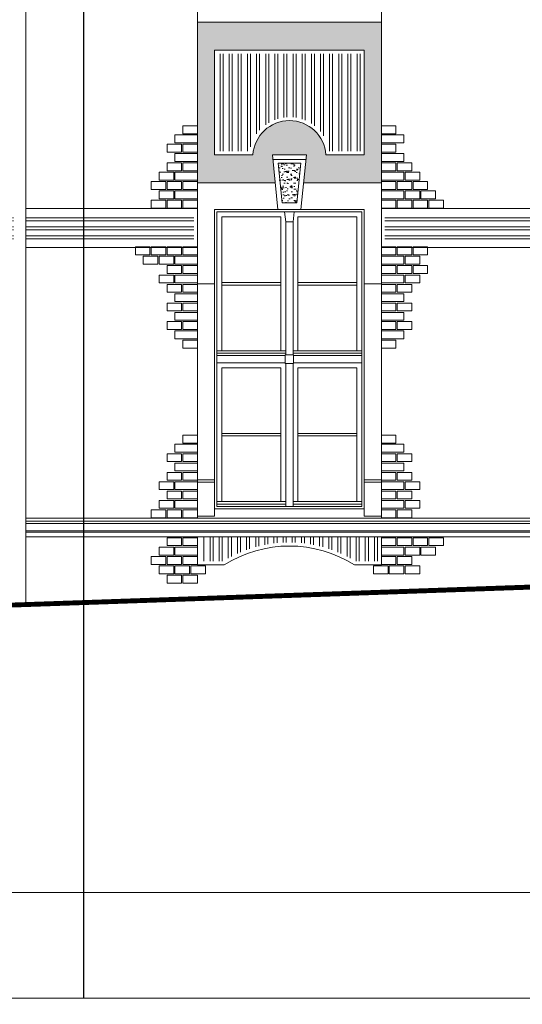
# Model space of a CAD drawing. Header units: millimetres. Extents: x 402 to 79005, y -7782 to 89952.
# Tile 390 of 426: x 48631 to 49044, y 29623 to 30432. Entities that reach past the tile are written whole.
import ezdxf

# ---------------------------------------------------------------- set-up
doc = ezdxf.new("R2010")
doc.units = ezdxf.units.MM
doc.header["$LTSCALE"] = 10
doc.layers.get('0').update_dxf_attribs({"lineweight": 0})
for name, color, linetype, lineweight in [('0-opisy', 1, 'Continuous', 5), ('kreski', 8, 'Continuous', 5), ('okna', 7, 'Continuous', 5)]:
    doc.layers.add(name, color=color, linetype=linetype, lineweight=lineweight)
pattern_1 = [(37.50000000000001, (75318.97381719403, 22553.02599056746), (-0.1600031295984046, 4.894132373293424), [0, -3.860800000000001, 0, -4.318000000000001, 0, -4.1275]), (7.499999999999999, (75318.97381719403, 22553.02599056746), (4.495232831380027, 7.168251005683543), [0, -2.0828, 0, -3.4798, 0, -1.3335]), (327.5, (75315.84961719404, 22553.02599056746), (7.90992370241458, 0.01437184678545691), [0, -1.27, 0, -4.572, 0, -5.969]), (317.5, (75315.84961719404, 22553.02599056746), (7.635564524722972, 2.229293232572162), [0, -0.635, 0, -2.9972, 0, -3.429])]
pattern_2 = [(0, (45698.19520570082, 31769.51799422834), (2.220446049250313e-15, 7.5), []), (0, (45700.69520569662, 31767.01799423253), (2.220446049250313e-15, 7.5), [])]

# ---------------------------------------------------------------- blocks, each defined once
blk = doc.blocks.new('podstawka')
h = blk.add_hatch()
h.set_pattern_fill('ANSI32,_O', color=8, scale=20, angle=45)
h.set_pattern_definition([(90, (0, 0), (-7.5, 1.332267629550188e-15), []), (90, (2.499999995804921, 2.499999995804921), (-7.5, 1.332267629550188e-15), [])])
edge = h.paths.add_edge_path()
edge.add_line((147.9999999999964, -35.50000000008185), (147.9999999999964, -15.50000000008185))
edge.add_line((147.9999999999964, -15.50000000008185), (2.999999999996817, -15.50000000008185))
edge.add_line((2.999999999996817, -15.50000000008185), (2.999999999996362, -35.50000000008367))
edge.add_line((2.999999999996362, -35.50000000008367), (21.13565519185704, -35.50000000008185))
edge.add_arc((75.49999999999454, -122.8315693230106), 102.8702337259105, 58.09752677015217, 121.9024732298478, ccw=False)
edge.add_line((129.864344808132, -35.50000000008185), (147.9999999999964, -35.50000000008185))
blk.add_lwpolyline([(-3.637978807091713e-12, -15.50000000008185), (-3.637978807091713e-12, -38.50000000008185), (21.99999999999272, -38.50000000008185, -0.2904423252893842), (128.9999999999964, -38.50000000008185), (150.9999999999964, -38.50000000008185), (150.9999999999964, -15.50000000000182)], format="xyb")

msp = doc.modelspace()

# ---------------------------------------------------------------- hatches: boundary and pattern name
h = msp.add_hatch()
h.set_pattern_fill('ANSI32', color=8, scale=20, angle=45, style=0)
h.set_pattern_definition([(90, (45698.19520570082, 31769.51799422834), (-7.5, 1.332267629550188e-15), []), (90, (45700.69520569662, 31772.01799422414), (-7.5, 1.332267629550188e-15), [])])
h.paths.add_polyline_path([(48911.17917682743, 30848.40932010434, -0.339505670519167), (48891.37566832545, 30868.21282860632), (48813.98268532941, 30868.21282860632, -0.3395056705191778), (48794.17917682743, 30848.40932010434), (48794.17917682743, 30784.01633710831, -0.339505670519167), (48813.98268532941, 30764.21282860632), (48891.37566832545, 30764.21282860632, -0.3395056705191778), (48911.17917682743, 30784.01633710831)])
h.paths.add_polyline_path([(48911.17917682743, 30404.21282860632), (48794.17917682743, 30404.21282860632), (48794.17917682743, 30324.21282860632), (48819.99452967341, 30324.21282860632, -0.8581305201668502), (48885.36382398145, 30324.21282860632), (48911.17917682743, 30324.21282860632)])
h = msp.add_hatch()
h.set_pattern_fill('AR-SAND,_O', color=8, scale=0.1)
h.set_pattern_definition(pattern_1)
h.paths.add_polyline_path([(48777.17917682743, 30430.21282860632), (48777.17917682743, 30298.21282860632), (48840.97448599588, 30298.21282860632), (48838.66958194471, 30321.21282860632), (48866.68877171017, 30321.21282860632), (48864.383867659, 30298.21282860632), (48928.17917682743, 30298.21282860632), (48928.17917682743, 30430.21282860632)])
h.paths.add_polyline_path([(48914.17917682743, 30407.21282860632), (48914.17917682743, 30321.21282860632), (48882.67917682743, 30321.21282860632, 0.9349231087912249), (48822.67917682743, 30321.21282860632), (48791.17917682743, 30321.21282860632), (48791.17917682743, 30407.21282860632)], flags=16)
h = msp.add_hatch()
h.set_pattern_fill('AR-SAND', color=8, scale=0.1, style=0)
h.set_pattern_definition(pattern_1)
h.paths.add_polyline_path([(48861.9987597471, 30314.21282860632), (48843.35959390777, 30314.21282860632), (48846.66982844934, 30281.71282860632), (48858.68852520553, 30281.71282860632)])
h = msp.add_hatch()
h.set_pattern_fill('ANSI32,_O', color=8, scale=20, angle=315)
h.set_pattern_definition(pattern_2)
h.paths.add_polyline_path([(48619.1791768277, 30274.03282860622), (48510.67560549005, 30274.03282860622), (48510.67560549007, 30248.13282860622), (48619.17917682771, 30248.13282860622)])
h.paths.add_polyline_path([(48636.20520185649, 30274.03282860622), (48636.20520185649, 30248.13282860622), (48774.17917682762, 30248.13282860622), (48774.17917682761, 30274.03282860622)])
h.paths.add_polyline_path([(48626.20520185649, 30248.13282860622), (48626.20520185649, 30274.03282860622), (48625.1791768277, 30274.03282860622), (48625.17917682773, 30248.13282860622)])
h = msp.add_hatch()
h.set_pattern_fill('ANSI32,_O', color=8, scale=20, angle=315)
h.set_pattern_definition(pattern_2)
h.paths.add_polyline_path([(49105.17917682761, 30274.03282860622), (48931.17917682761, 30274.03282860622), (48931.17917682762, 30248.13282860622), (49105.17917682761, 30248.13282860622)])

# ---------------------------------------------------------------- linework, layer by layer
for p, q in [((48777.17917682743, 30022.71282860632), (48777.17917682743, 31152.33782860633)), ((48928.17917682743, 30022.71282860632), (48928.17917682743, 31152.33782860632)), ((48777.17917682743, 30430.21282860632), (48928.17917682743, 30430.21282860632)), ((48843.17917682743, 30276.21282860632), (48838.66958194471, 30321.21282860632)), ((48866.68877171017, 30321.21282860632), (48838.66958194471, 30321.21282860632)), ((48862.17917682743, 30276.21282860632), (48866.68877171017, 30321.21282860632)), ((48840.97448599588, 30298.21282860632), (48777.17917682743, 30298.21282860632)), ((48928.17917682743, 30298.21282860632), (48864.38386765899, 30298.21282860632)), ((48914.17917682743, 30276.21282860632), (48791.17917682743, 30276.21282860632)), ((48791.17917682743, 30276.21282860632), (48791.17917682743, 30024.21282860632)), ((48843.17917682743, 30276.21282860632), (48862.17917682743, 30276.21282860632)), ((48914.17917682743, 30276.21282860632), (48914.17917682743, 30024.21282860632)), ((48791.17917682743, 30215.21282860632), (48777.17917682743, 30215.21282860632)), ((48928.17917682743, 30215.21282860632), (48914.17917682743, 30215.21282860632)), ((48791.17917682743, 30054.21282860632), (48777.17917682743, 30054.21282860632)), ((48791.17917682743, 30052.21282860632), (48777.17917682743, 30052.21282860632)), ((48928.17917682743, 30054.21282860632), (48914.17917682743, 30054.21282860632)), ((48928.17917682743, 30052.21282860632), (48914.17917682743, 30052.21282860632)), ((48914.17917682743, 30030.21282860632), (48791.17917682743, 30030.21282860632)), ((48636.20520185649, 30022.71282860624), (49454.65078559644, 30022.71282860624)), ((48791.17917682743, 30024.21282860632), (48777.17917682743, 30024.21282860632)), ((48928.17917682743, 30024.21282860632), (48914.17917682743, 30024.21282860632)), ((48636.20520185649, 30020.21282860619), (49454.59608666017, 30020.21282860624)), ((48636.20520185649, 30018.21282860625), (49444.27605250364, 30018.21282860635)), ((49454.65078559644, 30012.21282860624), (48636.20520185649, 30012.21282860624)), ((49454.65078559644, 30011.21282860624), (48636.20520185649, 30011.21282860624)), ((49454.65078559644, 30007.21282860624), (48636.20520185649, 30007.21282860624)), ((48588.17560549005, 29628.21282860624), (49454.65078559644, 29628.21282860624))]:
    msp.add_line(p, q)
at = {"color": 8}
for p, q in [((48839.05337725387, 30317.21282860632), (48866.304976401, 30317.21282860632)), ((48846.66982844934, 30281.71282860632), (48843.35959390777, 30314.21282860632)), ((48843.35959390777, 30314.21282860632), (48861.9987597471, 30314.21282860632)), ((48858.68852520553, 30281.71282860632), (48861.9987597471, 30314.21282860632)), ((48846.66982844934, 30281.71282860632), (48858.68852520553, 30281.71282860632))]:
    msp.add_line(p, q, dxfattribs=at)
msp.add_lwpolyline([(48636.20520185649, 29950.38362380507), (48636.20520185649, 31274.02004065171), (48683.76386595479, 31316.80387360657), (48683.76386595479, 31330.51015578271)])
at = {"color": 8, "const_width": 1}
msp.add_lwpolyline([(48647.67917682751, 31315.73899170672), (48683.79109070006, 31315.92390196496), (48683.79109070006, 29628.21282860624)], dxfattribs=at)
msp.add_lwpolyline([(49453.65078559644, 31240.69282860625, 4, 4, 0), (49453.65078559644, 31236.19282860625, 4, 4, 0), (49454.65078559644, 31236.19282860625, 4, 4, 0), (49454.65078559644, 30287.59389118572, 4, 4, 0), (49454.65078559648, 30022.71282860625, 4, 4, 0), (49446.65078559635, 30020.21282860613, 4, 4, 0), (49447.15078559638, 30018.21282860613, 4, 4, 0), (49448.65078559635, 30018.21282860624, 4, 4, 0), (49448.65078559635, 30012.21282860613, 4, 4, 0), (49449.65078559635, 30012.21282860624, 4, 4, 0), (49449.65078559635, 30011.21282860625, 4, 4, -0.4142135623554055), (49453.65078559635, 30007.21282860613, 4, 4, 0), (49454.65078559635, 30007.21282860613, 4, 4, 0), (49454.6507855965, 29979.29592829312, 4, 4, 0), (48576.96445735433, 29949.59982866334, 4, 4, 0), (48576.96445735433, 29949.21282860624, 4, 4, 0), (48580.13638783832, 29949.21282860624, 4, 4, 0), (48580.13638783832, 29941.21282860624, 4, 4, 0), (48588.17560549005, 29941.21282860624, 4, 4, 0), (48588.17560549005, 29625.21282860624, 0, 0, 0)], format="xyseb")
msp.add_lwpolyline([(48882.67917682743, 30321.21282860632), (48914.17917682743, 30321.21282860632), (48914.17917682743, 30407.21282860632), (48791.17917682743, 30407.21282860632), (48791.17917682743, 30321.21282860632), (48822.67917682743, 30321.21282860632, -0.9349231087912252)], format="xyb", close=True)
at = {"color": 8}
msp.add_lwpolyline([(48636.20520185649, 30245.13282860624), (48777.17917682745, 30245.13282860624), (48777.17917682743, 30277.03282860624), (48636.20520185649, 30277.03282860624)], dxfattribs=at)
for points in [[(48793.17917682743, 30274.21282860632), (48912.17917682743, 30274.21282860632), (48912.17917682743, 30032.21282860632), (48793.17917682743, 30032.21282860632)], [(48855.67917682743, 30266.21282860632), (48856.67917682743, 30274.21282860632), (48848.67917682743, 30274.21282860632), (48849.67917682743, 30266.21282860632)], [(48845.67917682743, 30160.21282860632), (48797.17917682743, 30160.21282860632), (48797.17917682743, 30270.21282860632), (48845.67917682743, 30270.21282860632)], [(48849.67917682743, 30156.71282860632), (48855.67917682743, 30156.71282860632), (48855.67917682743, 30266.21282860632), (48849.67917682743, 30266.21282860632)], [(48859.67917682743, 30160.21282860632), (48908.17917682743, 30160.21282860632), (48908.17917682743, 30270.21282860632), (48859.67917682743, 30270.21282860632)], [(48797.17917682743, 30214.21282860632), (48845.67917682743, 30214.21282860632), (48845.67917682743, 30216.21282860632), (48797.17917682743, 30216.21282860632)], [(48859.67917682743, 30214.21282860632), (48908.17917682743, 30214.21282860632), (48908.17917682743, 30216.21282860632), (48859.67917682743, 30216.21282860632)], [(48793.17917682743, 30158.21282860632), (48793.17917682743, 30160.21282860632), (48849.67917682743, 30160.21282860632), (48849.67917682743, 30158.21282860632)], [(48912.17917682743, 30158.21282860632), (48912.17917682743, 30160.21282860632), (48855.67917682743, 30160.21282860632), (48855.67917682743, 30158.21282860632)], [(48793.17917682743, 30150.21282860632), (48849.17917682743, 30150.21282860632), (48849.17917682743, 30156.21282860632), (48793.17917682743, 30156.21282860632)], [(48849.17917682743, 30149.71282860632), (48856.17917682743, 30149.71282860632), (48856.17917682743, 30156.71282860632), (48849.17917682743, 30156.71282860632)], [(48912.17917682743, 30150.21282860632), (48856.17917682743, 30150.21282860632), (48856.17917682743, 30156.21282860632), (48912.17917682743, 30156.21282860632)], [(48845.67917682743, 30036.21282860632), (48797.17917682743, 30036.21282860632), (48797.17917682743, 30146.21282860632), (48845.67917682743, 30146.21282860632)], [(48849.67917682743, 30032.21282860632), (48855.67917682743, 30032.21282860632), (48855.67917682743, 30149.71282860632), (48849.67917682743, 30149.71282860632)], [(48859.67917682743, 30036.21282860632), (48908.17917682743, 30036.21282860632), (48908.17917682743, 30146.21282860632), (48859.67917682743, 30146.21282860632)], [(48797.17917682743, 30090.21282860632), (48845.67917682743, 30090.21282860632), (48845.67917682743, 30092.21282860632), (48797.17917682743, 30092.21282860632)], [(48859.67917682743, 30090.21282860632), (48908.17917682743, 30090.21282860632), (48908.17917682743, 30092.21282860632), (48859.67917682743, 30092.21282860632)], [(48793.17917682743, 30034.21282860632), (48793.17917682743, 30036.21282860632), (48849.67917682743, 30036.21282860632), (48849.67917682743, 30034.21282860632)], [(48912.17917682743, 30034.21282860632), (48912.17917682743, 30036.21282860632), (48855.67917682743, 30036.21282860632), (48855.67917682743, 30034.21282860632)]]:
    msp.add_lwpolyline(points, close=True, dxfattribs=at)
at = {"layer": '0-opisy', "color": 8}
msp.add_line((48610.17560549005, 29715.21282860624), (49454.65078559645, 29715.21282860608), dxfattribs=at)
at = {"layer": 'kreski'}
for points in [[(48777.17917682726, 30331.13282860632), (48758.67917682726, 30331.13282860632), (48758.67917682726, 30337.63282860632), (48777.17917682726, 30337.63282860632)], [(48777.17917682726, 30338.54848703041), (48765.17917682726, 30338.54848703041), (48765.17917682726, 30345.04848703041), (48777.17917682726, 30345.04848703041)], [(48928.17917682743, 30338.54848703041), (48940.17917682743, 30338.54848703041), (48940.17917682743, 30345.04848703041), (48928.17917682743, 30345.04848703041)], [(48928.17917682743, 30331.13282860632), (48946.67917682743, 30331.13282860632), (48946.67917682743, 30337.63282860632), (48928.17917682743, 30337.63282860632)], [(48764.17917682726, 30323.45282860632), (48752.17917682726, 30323.45282860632), (48752.17917682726, 30329.95282860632), (48764.17917682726, 30329.95282860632)], [(48777.17917682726, 30323.45282860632), (48765.17917682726, 30323.45282860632), (48765.17917682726, 30329.95282860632), (48777.17917682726, 30329.95282860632)], [(48928.17917682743, 30323.45282860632), (48940.17917682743, 30323.45282860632), (48940.17917682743, 30329.95282860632), (48928.17917682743, 30329.95282860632)], [(48777.17917682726, 30315.77282860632), (48758.67917682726, 30315.77282860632), (48758.67917682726, 30322.27282860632), (48777.17917682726, 30322.27282860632)], [(48928.17917682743, 30315.77282860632), (48946.67917682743, 30315.77282860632), (48946.67917682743, 30322.27282860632), (48928.17917682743, 30322.27282860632)], [(48764.17917682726, 30308.09282860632), (48752.17917682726, 30308.09282860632), (48752.17917682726, 30314.59282860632), (48764.17917682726, 30314.59282860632)], [(48777.17917682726, 30308.09282860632), (48765.17917682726, 30308.09282860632), (48765.17917682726, 30314.59282860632), (48777.17917682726, 30314.59282860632)], [(48928.17917682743, 30308.09282860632), (48940.17917682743, 30308.09282860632), (48940.17917682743, 30314.59282860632), (48928.17917682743, 30314.59282860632)], [(48941.17917682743, 30308.09282860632), (48953.17917682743, 30308.09282860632), (48953.17917682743, 30314.59282860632), (48941.17917682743, 30314.59282860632)], [(48757.67917682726, 30300.41282860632), (48745.67917682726, 30300.41282860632), (48745.67917682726, 30306.91282860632), (48757.67917682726, 30306.91282860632)], [(48777.17917682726, 30300.41282860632), (48758.67917682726, 30300.41282860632), (48758.67917682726, 30306.91282860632), (48777.17917682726, 30306.91282860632)], [(48928.17917682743, 30300.41282860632), (48946.67917682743, 30300.41282860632), (48946.67917682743, 30306.91282860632), (48928.17917682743, 30306.91282860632)], [(48947.67917682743, 30300.41282860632), (48959.67917682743, 30300.41282860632), (48959.67917682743, 30306.91282860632), (48947.67917682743, 30306.91282860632)], [(48751.17917682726, 30292.73282860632), (48739.17917682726, 30292.73282860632), (48739.17917682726, 30299.23282860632), (48751.17917682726, 30299.23282860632)], [(48764.17917682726, 30292.73282860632), (48752.17917682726, 30292.73282860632), (48752.17917682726, 30299.23282860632), (48764.17917682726, 30299.23282860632)], [(48777.17917682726, 30292.73282860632), (48765.17917682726, 30292.73282860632), (48765.17917682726, 30299.23282860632), (48777.17917682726, 30299.23282860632)], [(48928.17917682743, 30292.73282860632), (48940.17917682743, 30292.73282860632), (48940.17917682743, 30299.23282860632), (48928.17917682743, 30299.23282860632)], [(48941.17917682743, 30292.73282860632), (48953.17917682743, 30292.73282860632), (48953.17917682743, 30299.23282860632), (48941.17917682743, 30299.23282860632)], [(48954.17917682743, 30292.73282860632), (48966.17917682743, 30292.73282860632), (48966.17917682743, 30299.23282860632), (48954.17917682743, 30299.23282860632)], [(48757.67917682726, 30285.05282860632), (48745.67917682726, 30285.05282860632), (48745.67917682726, 30291.55282860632), (48757.67917682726, 30291.55282860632)], [(48777.17917682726, 30285.05282860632), (48758.67917682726, 30285.05282860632), (48758.67917682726, 30291.55282860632), (48777.17917682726, 30291.55282860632)], [(48928.17917682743, 30285.05282860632), (48946.67917682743, 30285.05282860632), (48946.67917682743, 30291.55282860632), (48928.17917682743, 30291.55282860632)], [(48947.67917682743, 30285.05282860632), (48959.67917682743, 30285.05282860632), (48959.67917682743, 30291.55282860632), (48947.67917682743, 30291.55282860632)], [(48960.67917682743, 30285.05282860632), (48972.67917682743, 30285.05282860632), (48972.67917682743, 30291.55282860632), (48960.67917682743, 30291.55282860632)], [(48751.17917682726, 30277.37282860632), (48739.17917682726, 30277.37282860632), (48739.17917682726, 30283.87282860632), (48751.17917682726, 30283.87282860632)], [(48764.17917682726, 30277.37282860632), (48752.17917682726, 30277.37282860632), (48752.17917682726, 30283.87282860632), (48764.17917682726, 30283.87282860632)], [(48777.17917682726, 30277.37282860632), (48765.17917682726, 30277.37282860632), (48765.17917682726, 30283.87282860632), (48777.17917682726, 30283.87282860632)], [(48928.17917682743, 30277.37282860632), (48940.17917682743, 30277.37282860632), (48940.17917682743, 30283.87282860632), (48928.17917682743, 30283.87282860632)], [(48941.17917682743, 30277.37282860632), (48953.17917682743, 30277.37282860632), (48953.17917682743, 30283.87282860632), (48941.17917682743, 30283.87282860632)], [(48954.17917682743, 30277.37282860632), (48966.17917682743, 30277.37282860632), (48966.17917682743, 30283.87282860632), (48954.17917682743, 30283.87282860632)], [(48967.17917682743, 30277.37282860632), (48979.17917682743, 30277.37282860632), (48979.17917682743, 30283.87282860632), (48967.17917682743, 30283.87282860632)], [(48928.17917682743, 30277.03282860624), (49109.17917682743, 30277.03282860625), (49109.17917682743, 30245.13282860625), (48928.17917682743, 30245.13282860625)], [(48738.1791768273, 30245.47282860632), (48726.1791768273, 30245.47282860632), (48726.1791768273, 30238.97282860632), (48738.1791768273, 30238.97282860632)], [(48751.1791768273, 30245.47282860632), (48739.1791768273, 30245.47282860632), (48739.1791768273, 30238.97282860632), (48751.1791768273, 30238.97282860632)], [(48764.1791768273, 30245.47282860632), (48752.1791768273, 30245.47282860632), (48752.1791768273, 30238.97282860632), (48764.1791768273, 30238.97282860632)], [(48777.1791768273, 30245.47282860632), (48765.1791768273, 30245.47282860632), (48765.1791768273, 30238.97282860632), (48777.1791768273, 30238.97282860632)], [(48928.17917682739, 30245.47282860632), (48940.17917682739, 30245.47282860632), (48940.17917682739, 30238.97282860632), (48928.17917682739, 30238.97282860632)], [(48941.17917682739, 30245.47282860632), (48953.17917682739, 30245.47282860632), (48953.17917682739, 30238.97282860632), (48941.17917682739, 30238.97282860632)], [(48954.17917682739, 30245.47282860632), (48966.17917682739, 30245.47282860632), (48966.17917682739, 30238.97282860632), (48954.17917682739, 30238.97282860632)], [(48744.6791768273, 30237.79282860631), (48732.6791768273, 30237.79282860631), (48732.6791768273, 30231.29282860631), (48744.6791768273, 30231.29282860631)], [(48757.6791768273, 30237.79282860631), (48745.6791768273, 30237.79282860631), (48745.6791768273, 30231.29282860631), (48757.6791768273, 30231.29282860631)], [(48777.1791768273, 30237.79282860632), (48758.6791768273, 30237.79282860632), (48758.6791768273, 30231.29282860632), (48777.1791768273, 30231.29282860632)], [(48928.17917682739, 30237.79282860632), (48946.67917682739, 30237.79282860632), (48946.67917682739, 30231.29282860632), (48928.17917682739, 30231.29282860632)], [(48947.67917682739, 30237.79282860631), (48959.67917682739, 30237.79282860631), (48959.67917682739, 30231.29282860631), (48947.67917682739, 30231.29282860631)], [(48764.1791768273, 30230.11282860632), (48752.1791768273, 30230.11282860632), (48752.1791768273, 30223.61282860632), (48764.1791768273, 30223.61282860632)], [(48777.1791768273, 30230.11282860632), (48765.1791768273, 30230.11282860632), (48765.1791768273, 30223.61282860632), (48777.1791768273, 30223.61282860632)], [(48928.17917682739, 30230.11282860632), (48940.17917682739, 30230.11282860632), (48940.17917682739, 30223.61282860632), (48928.17917682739, 30223.61282860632)], [(48941.17917682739, 30230.11282860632), (48953.17917682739, 30230.11282860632), (48953.17917682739, 30223.61282860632), (48941.17917682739, 30223.61282860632)], [(48954.17917682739, 30230.11282860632), (48966.17917682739, 30230.11282860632), (48966.17917682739, 30223.61282860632), (48954.17917682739, 30223.61282860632)], [(48757.6791768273, 30222.43282860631), (48745.6791768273, 30222.43282860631), (48745.6791768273, 30215.93282860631), (48757.6791768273, 30215.93282860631)], [(48777.1791768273, 30222.43282860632), (48758.6791768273, 30222.43282860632), (48758.6791768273, 30215.93282860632), (48777.1791768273, 30215.93282860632)], [(48928.17917682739, 30222.43282860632), (48946.67917682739, 30222.43282860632), (48946.67917682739, 30215.93282860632), (48928.17917682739, 30215.93282860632)], [(48947.67917682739, 30222.43282860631), (48959.67917682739, 30222.43282860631), (48959.67917682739, 30215.93282860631), (48947.67917682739, 30215.93282860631)], [(48764.1791768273, 30214.75282860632), (48752.1791768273, 30214.75282860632), (48752.1791768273, 30208.25282860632), (48764.1791768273, 30208.25282860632)], [(48777.1791768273, 30214.75282860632), (48765.1791768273, 30214.75282860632), (48765.1791768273, 30208.25282860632), (48777.1791768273, 30208.25282860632)], [(48928.17917682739, 30214.75282860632), (48940.17917682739, 30214.75282860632), (48940.17917682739, 30208.25282860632), (48928.17917682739, 30208.25282860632)], [(48941.17917682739, 30214.75282860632), (48953.17917682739, 30214.75282860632), (48953.17917682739, 30208.25282860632), (48941.17917682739, 30208.25282860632)], [(48777.1791768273, 30207.07282860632), (48758.6791768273, 30207.07282860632), (48758.6791768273, 30200.57282860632), (48777.1791768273, 30200.57282860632)], [(48928.17917682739, 30207.07282860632), (48946.67917682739, 30207.07282860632), (48946.67917682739, 30200.57282860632), (48928.17917682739, 30200.57282860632)], [(48764.1791768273, 30199.39282860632), (48752.1791768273, 30199.39282860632), (48752.1791768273, 30192.89282860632), (48764.1791768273, 30192.89282860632)], [(48777.1791768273, 30199.39282860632), (48765.1791768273, 30199.39282860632), (48765.1791768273, 30192.89282860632), (48777.1791768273, 30192.89282860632)], [(48928.17917682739, 30199.39282860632), (48940.17917682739, 30199.39282860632), (48940.17917682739, 30192.89282860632), (48928.17917682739, 30192.89282860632)], [(48941.17917682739, 30199.39282860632), (48953.17917682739, 30199.39282860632), (48953.17917682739, 30192.89282860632), (48941.17917682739, 30192.89282860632)], [(48764.1791768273, 30184.29717018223), (48752.1791768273, 30184.29717018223), (48752.1791768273, 30177.79717018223), (48764.1791768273, 30177.79717018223)], [(48777.1791768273, 30191.71282860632), (48758.6791768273, 30191.71282860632), (48758.6791768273, 30185.21282860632), (48777.1791768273, 30185.21282860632)], [(48777.1791768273, 30184.29717018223), (48765.1791768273, 30184.29717018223), (48765.1791768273, 30177.79717018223), (48777.1791768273, 30177.79717018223)], [(48928.17917682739, 30191.71282860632), (48946.67917682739, 30191.71282860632), (48946.67917682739, 30185.21282860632), (48928.17917682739, 30185.21282860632)], [(48928.17917682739, 30184.29717018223), (48940.17917682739, 30184.29717018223), (48940.17917682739, 30177.79717018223), (48928.17917682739, 30177.79717018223)], [(48941.17917682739, 30184.29717018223), (48953.17917682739, 30184.29717018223), (48953.17917682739, 30177.79717018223), (48941.17917682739, 30177.79717018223)], [(48777.1791768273, 30176.61717018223), (48758.6791768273, 30176.61717018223), (48758.6791768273, 30170.11717018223), (48777.1791768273, 30170.11717018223)], [(48928.17917682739, 30176.61717018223), (48946.67917682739, 30176.61717018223), (48946.67917682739, 30170.11717018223), (48928.17917682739, 30170.11717018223)], [(48777.1791768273, 30168.93717018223), (48765.1791768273, 30168.93717018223), (48765.1791768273, 30162.43717018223), (48777.1791768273, 30162.43717018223)], [(48928.17917682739, 30168.93717018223), (48940.17917682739, 30168.93717018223), (48940.17917682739, 30162.43717018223), (48928.17917682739, 30162.43717018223)], [(48777.1791768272, 30084.22848702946), (48765.1791768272, 30084.22848702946), (48765.1791768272, 30090.72848702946), (48777.1791768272, 30090.72848702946)], [(48928.17917682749, 30084.22848702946), (48940.17917682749, 30084.22848702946), (48940.17917682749, 30090.72848702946), (48928.17917682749, 30090.72848702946)], [(48777.1791768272, 30076.81282860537), (48758.6791768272, 30076.81282860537), (48758.6791768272, 30083.31282860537), (48777.1791768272, 30083.31282860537)], [(48928.17917682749, 30076.81282860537), (48946.67917682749, 30076.81282860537), (48946.67917682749, 30083.31282860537), (48928.17917682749, 30083.31282860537)], [(48764.1791768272, 30069.13282860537), (48752.1791768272, 30069.13282860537), (48752.1791768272, 30075.63282860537), (48764.1791768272, 30075.63282860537)], [(48777.1791768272, 30069.13282860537), (48765.1791768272, 30069.13282860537), (48765.1791768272, 30075.63282860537), (48777.1791768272, 30075.63282860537)], [(48928.17917682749, 30069.13282860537), (48940.17917682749, 30069.13282860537), (48940.17917682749, 30075.63282860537), (48928.17917682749, 30075.63282860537)], [(48941.17917682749, 30069.13282860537), (48953.17917682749, 30069.13282860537), (48953.17917682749, 30075.63282860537), (48941.17917682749, 30075.63282860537)], [(48777.1791768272, 30061.45282860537), (48758.6791768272, 30061.45282860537), (48758.6791768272, 30067.95282860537), (48777.1791768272, 30067.95282860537)], [(48928.17917682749, 30061.45282860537), (48946.67917682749, 30061.45282860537), (48946.67917682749, 30067.95282860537), (48928.17917682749, 30067.95282860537)], [(48764.1791768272, 30053.77282860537), (48752.1791768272, 30053.77282860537), (48752.1791768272, 30060.27282860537), (48764.1791768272, 30060.27282860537)], [(48777.1791768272, 30053.77282860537), (48765.1791768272, 30053.77282860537), (48765.1791768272, 30060.27282860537), (48777.1791768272, 30060.27282860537)], [(48928.17917682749, 30053.77282860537), (48940.17917682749, 30053.77282860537), (48940.17917682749, 30060.27282860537), (48928.17917682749, 30060.27282860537)], [(48941.17917682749, 30053.77282860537), (48953.17917682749, 30053.77282860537), (48953.17917682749, 30060.27282860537), (48941.17917682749, 30060.27282860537)], [(48757.6791768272, 30046.09282860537), (48745.6791768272, 30046.09282860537), (48745.6791768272, 30052.59282860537), (48757.6791768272, 30052.59282860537)], [(48777.1791768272, 30046.09282860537), (48758.6791768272, 30046.09282860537), (48758.6791768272, 30052.59282860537), (48777.1791768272, 30052.59282860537)], [(48928.17917682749, 30046.09282860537), (48946.67917682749, 30046.09282860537), (48946.67917682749, 30052.59282860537), (48928.17917682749, 30052.59282860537)], [(48947.67917682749, 30046.09282860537), (48959.67917682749, 30046.09282860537), (48959.67917682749, 30052.59282860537), (48947.67917682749, 30052.59282860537)], [(48764.1791768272, 30038.41282860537), (48752.1791768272, 30038.41282860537), (48752.1791768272, 30044.91282860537), (48764.1791768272, 30044.91282860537)], [(48777.1791768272, 30038.41282860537), (48765.1791768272, 30038.41282860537), (48765.1791768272, 30044.91282860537), (48777.1791768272, 30044.91282860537)], [(48928.17917682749, 30038.41282860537), (48940.17917682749, 30038.41282860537), (48940.17917682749, 30044.91282860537), (48928.17917682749, 30044.91282860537)], [(48941.17917682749, 30038.41282860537), (48953.17917682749, 30038.41282860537), (48953.17917682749, 30044.91282860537), (48941.17917682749, 30044.91282860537)], [(48757.6791768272, 30030.73282860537), (48745.6791768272, 30030.73282860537), (48745.6791768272, 30037.23282860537), (48757.6791768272, 30037.23282860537)], [(48777.1791768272, 30030.73282860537), (48758.6791768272, 30030.73282860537), (48758.6791768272, 30037.23282860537), (48777.1791768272, 30037.23282860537)], [(48928.17917682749, 30030.73282860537), (48946.67917682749, 30030.73282860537), (48946.67917682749, 30037.23282860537), (48928.17917682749, 30037.23282860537)], [(48947.67917682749, 30030.73282860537), (48959.67917682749, 30030.73282860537), (48959.67917682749, 30037.23282860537), (48947.67917682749, 30037.23282860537)], [(48751.1791768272, 30023.05282860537), (48739.1791768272, 30023.05282860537), (48739.1791768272, 30029.55282860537), (48751.1791768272, 30029.55282860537)], [(48764.1791768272, 30023.05282860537), (48752.1791768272, 30023.05282860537), (48752.1791768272, 30029.55282860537), (48764.1791768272, 30029.55282860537)], [(48777.1791768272, 30023.05282860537), (48765.1791768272, 30023.05282860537), (48765.1791768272, 30029.55282860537), (48777.1791768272, 30029.55282860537)], [(48928.17917682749, 30023.05282860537), (48940.17917682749, 30023.05282860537), (48940.17917682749, 30029.55282860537), (48928.17917682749, 30029.55282860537)], [(48941.17917682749, 30023.05282860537), (48953.17917682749, 30023.05282860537), (48953.17917682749, 30029.55282860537), (48941.17917682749, 30029.55282860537)], [(48764.17917682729, 30006.55282860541), (48752.17917682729, 30006.55282860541), (48752.17917682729, 30000.05282860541), (48764.17917682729, 30000.05282860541)], [(48777.17917682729, 30006.55282860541), (48765.17917682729, 30006.55282860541), (48765.17917682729, 30000.05282860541), (48777.17917682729, 30000.05282860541)], [(48928.17917682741, 30006.55282860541), (48940.17917682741, 30006.55282860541), (48940.17917682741, 30000.05282860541), (48928.17917682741, 30000.05282860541)], [(48941.17917682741, 30006.55282860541), (48953.17917682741, 30006.55282860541), (48953.17917682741, 30000.05282860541), (48941.17917682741, 30000.05282860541)], [(48954.17917682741, 30006.55282860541), (48966.17917682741, 30006.55282860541), (48966.17917682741, 30000.05282860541), (48954.17917682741, 30000.05282860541)], [(48967.17917682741, 30006.55282860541), (48979.17917682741, 30006.55282860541), (48979.17917682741, 30000.05282860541), (48967.17917682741, 30000.05282860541)], [(48757.67917682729, 29998.87282860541), (48745.67917682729, 29998.87282860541), (48745.67917682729, 29992.37282860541), (48757.67917682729, 29992.37282860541)], [(48777.17917682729, 29998.87282860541), (48758.67917682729, 29998.87282860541), (48758.67917682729, 29992.37282860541), (48777.17917682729, 29992.37282860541)], [(48928.17917682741, 29998.87282860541), (48946.67917682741, 29998.87282860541), (48946.67917682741, 29992.37282860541), (48928.17917682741, 29992.37282860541)], [(48947.67917682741, 29998.87282860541), (48959.67917682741, 29998.87282860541), (48959.67917682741, 29992.37282860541), (48947.67917682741, 29992.37282860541)], [(48960.67917682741, 29998.87282860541), (48972.67917682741, 29998.87282860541), (48972.67917682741, 29992.37282860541), (48960.67917682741, 29992.37282860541)], [(48751.17917682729, 29991.19282860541), (48739.17917682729, 29991.19282860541), (48739.17917682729, 29984.69282860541), (48751.17917682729, 29984.69282860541)], [(48764.17917682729, 29991.19282860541), (48752.17917682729, 29991.19282860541), (48752.17917682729, 29984.69282860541), (48764.17917682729, 29984.69282860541)], [(48777.17917682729, 29991.19282860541), (48765.17917682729, 29991.19282860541), (48765.17917682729, 29984.69282860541), (48777.17917682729, 29984.69282860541)], [(48928.17917682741, 29991.19282860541), (48940.17917682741, 29991.19282860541), (48940.17917682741, 29984.69282860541), (48928.17917682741, 29984.69282860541)], [(48941.17917682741, 29991.19282860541), (48953.17917682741, 29991.19282860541), (48953.17917682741, 29984.69282860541), (48941.17917682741, 29984.69282860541)], [(48757.67917682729, 29983.51282860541), (48745.67917682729, 29983.51282860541), (48745.67917682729, 29977.01282860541), (48757.67917682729, 29977.01282860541)], [(48770.67917682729, 29983.51282860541), (48758.67917682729, 29983.51282860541), (48758.67917682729, 29977.01282860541), (48770.67917682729, 29977.01282860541)], [(48783.67917682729, 29983.51282860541), (48771.67917682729, 29983.51282860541), (48771.67917682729, 29977.01282860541), (48783.67917682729, 29977.01282860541)], [(48921.67917682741, 29983.51282860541), (48933.67917682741, 29983.51282860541), (48933.67917682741, 29977.01282860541), (48921.67917682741, 29977.01282860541)], [(48934.67917682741, 29983.51282860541), (48946.67917682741, 29983.51282860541), (48946.67917682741, 29977.01282860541), (48934.67917682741, 29977.01282860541)], [(48947.67917682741, 29983.51282860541), (48959.67917682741, 29983.51282860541), (48959.67917682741, 29977.01282860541), (48947.67917682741, 29977.01282860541)], [(48764.17917682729, 29975.83282860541), (48752.17917682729, 29975.83282860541), (48752.17917682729, 29969.33282860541), (48764.17917682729, 29969.33282860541)], [(48777.17917682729, 29975.83282860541), (48765.17917682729, 29975.83282860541), (48765.17917682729, 29969.33282860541), (48777.17917682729, 29969.33282860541)]]:
    msp.add_lwpolyline(points, close=True, dxfattribs=at)

# ---------------------------------------------------------------- block references
at = {"layer": 'okna'}
msp.add_blockref('podstawka', (48777.17917682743, 30022.71282860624), dxfattribs=at)

doc.saveas('drawing.dxf')
